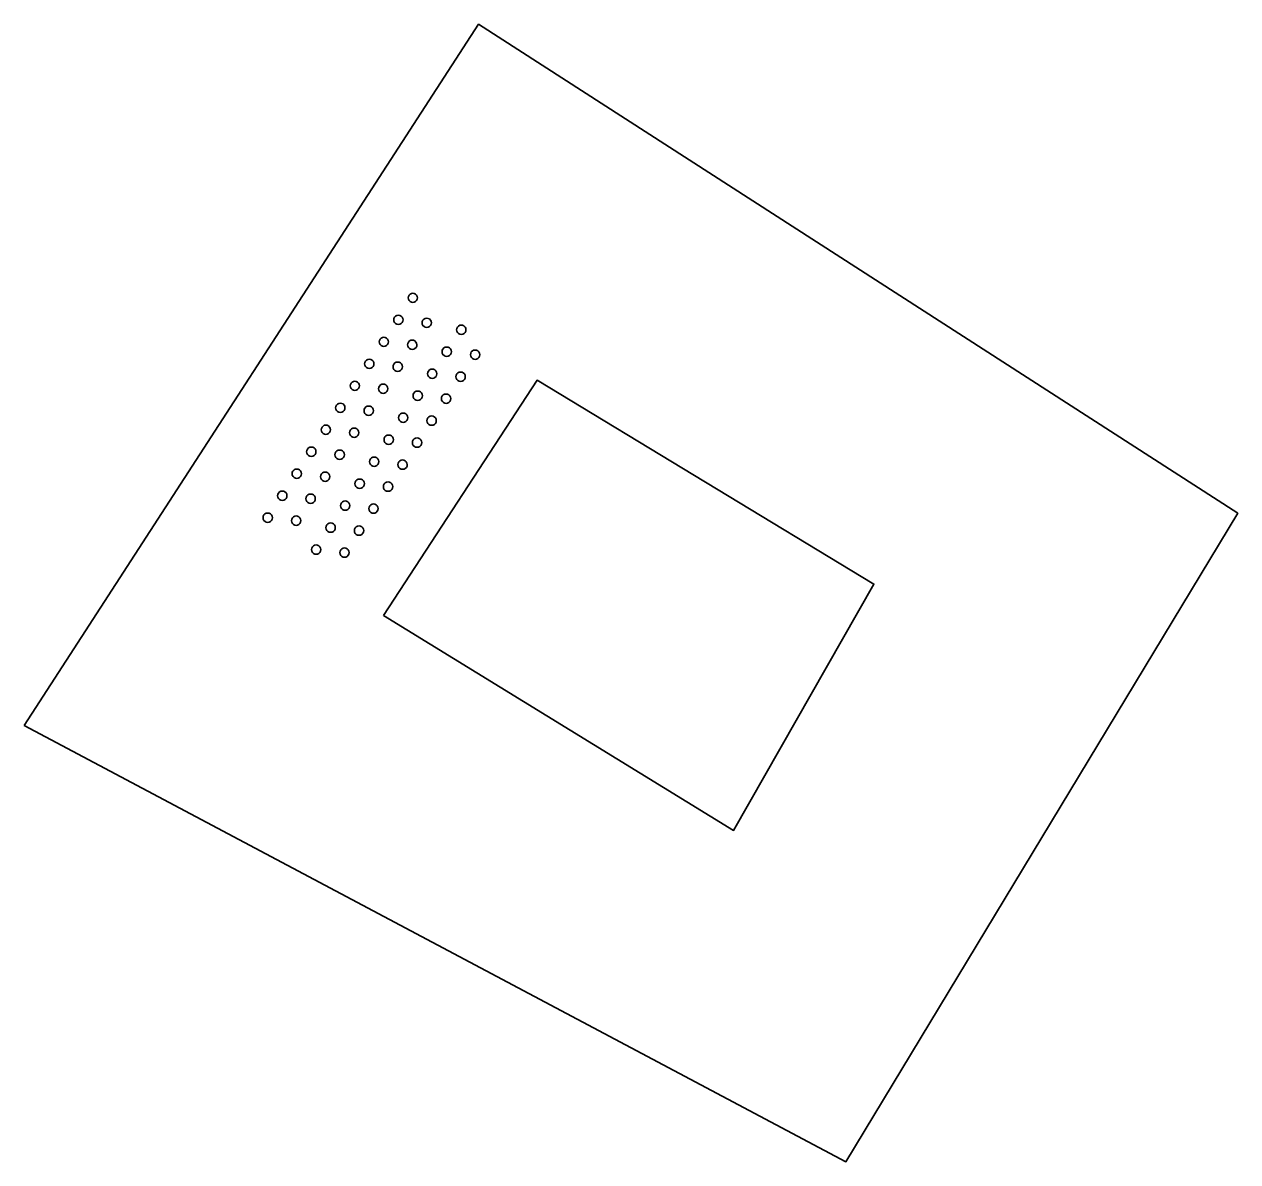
# Model space of a CAD drawing. Extents: x 124000 to 129000, y 395500 to 397503.
# Drawn here: x 128312.47 to 128321.68, y 395763.78 to 395772.41 of the extents above; entities that cross this region are included whole.
import ezdxf

# ---------------------------------------------------------------- set-up
doc = ezdxf.new("R2010")
doc.units = 0
for name, color, linetype in [('gg-knt-onverhard', 7, 'Continuous'), ('gg-kwrk-betonelement', 7, 'Continuous'), ('gt-symb-overige verharding', 7, 'Continuous')]:
    doc.layers.add(name, color=color, linetype=linetype)

# ---------------------------------------------------------------- blocks, each defined once
blk = doc.blocks.new('gt0-OVH')
at = {"layer": 'gt-symb-overige verharding'}
for points in [[(-0.9722, 0.298), (-0.9668, 0.3077), (-0.9646, 0.3186), (-0.9659, 0.3296), (-0.9705, 0.3397), (-0.978, 0.3478), (-0.9877, 0.3532), (-0.9986, 0.3554), (-1.0096, 0.3541), (-1.0197, 0.3495), (-1.0278, 0.342), (-1.0332, 0.3323), (-1.0354, 0.3214), (-1.0341, 0.3104), (-1.0295, 0.3003), (-1.022, 0.2922), (-1.0123, 0.2868), (-1.0014, 0.2846), (-0.9904, 0.2859), (-0.9803, 0.2905)], [(-0.7722, 0.298), (-0.7668, 0.3077), (-0.7646, 0.3186), (-0.7659, 0.3296), (-0.7705, 0.3397), (-0.778, 0.3478), (-0.7877, 0.3532), (-0.7986, 0.3554), (-0.8096, 0.3541), (-0.8197, 0.3495), (-0.8278, 0.342), (-0.8332, 0.3323), (-0.8354, 0.3214), (-0.8341, 0.3104), (-0.8295, 0.3003), (-0.822, 0.2922), (-0.8123, 0.2868), (-0.8014, 0.2846), (-0.7904, 0.2859), (-0.7803, 0.2905)], [(-0.5722, 0.298), (-0.5668, 0.3077), (-0.5646, 0.3186), (-0.5659, 0.3296), (-0.5705, 0.3397), (-0.578, 0.3478), (-0.5877, 0.3532), (-0.5986, 0.3554), (-0.6096, 0.3541), (-0.6197, 0.3495), (-0.6278, 0.342), (-0.6332, 0.3323), (-0.6354, 0.3214), (-0.6341, 0.3104), (-0.6295, 0.3003), (-0.622, 0.2922), (-0.6123, 0.2868), (-0.6014, 0.2846), (-0.5904, 0.2859), (-0.5803, 0.2905)], [(-0.3722, 0.298), (-0.3668, 0.3077), (-0.3646, 0.3186), (-0.3659, 0.3296), (-0.3705, 0.3397), (-0.378, 0.3478), (-0.3877, 0.3532), (-0.3986, 0.3554), (-0.4096, 0.3541), (-0.4197, 0.3495), (-0.4278, 0.342), (-0.4332, 0.3323), (-0.4354, 0.3214), (-0.4341, 0.3104), (-0.4295, 0.3003), (-0.422, 0.2922), (-0.4123, 0.2868), (-0.4014, 0.2846), (-0.3904, 0.2859), (-0.3803, 0.2905)], [(-0.1722, 0.298), (-0.1668, 0.3077), (-0.1646, 0.3186), (-0.1659, 0.3296), (-0.1705, 0.3397), (-0.178, 0.3478), (-0.1877, 0.3532), (-0.1986, 0.3554), (-0.2096, 0.3541), (-0.2197, 0.3495), (-0.2278, 0.342), (-0.2332, 0.3323), (-0.2354, 0.3214), (-0.2341, 0.3104), (-0.2295, 0.3003), (-0.222, 0.2922), (-0.2123, 0.2868), (-0.2014, 0.2846), (-0.1904, 0.2859), (-0.1803, 0.2905)], [(0.0278, 0.298), (0.0332, 0.3077), (0.0354, 0.3186), (0.0341, 0.3296), (0.0295, 0.3397), (0.022, 0.3478), (0.0123, 0.3532), (0.0014, 0.3554), (-0.0096, 0.3541), (-0.0197, 0.3495), (-0.0278, 0.342), (-0.0332, 0.3323), (-0.0354, 0.3214), (-0.0341, 0.3104), (-0.0295, 0.3003), (-0.022, 0.2922), (-0.0123, 0.2868), (-0.0014, 0.2846), (0.0096, 0.2859), (0.0197, 0.2905)], [(0.2278, 0.298), (0.2332, 0.3077), (0.2354, 0.3186), (0.2341, 0.3296), (0.2295, 0.3397), (0.222, 0.3478), (0.2123, 0.3532), (0.2014, 0.3554), (0.1904, 0.3541), (0.1803, 0.3495), (0.1722, 0.342), (0.1668, 0.3323), (0.1646, 0.3214), (0.1659, 0.3104), (0.1705, 0.3003), (0.178, 0.2922), (0.1877, 0.2868), (0.1986, 0.2846), (0.2096, 0.2859), (0.2197, 0.2905)], [(0.4278, 0.298), (0.4332, 0.3077), (0.4354, 0.3186), (0.4341, 0.3296), (0.4295, 0.3397), (0.422, 0.3478), (0.4123, 0.3532), (0.4014, 0.3554), (0.3904, 0.3541), (0.3803, 0.3495), (0.3722, 0.342), (0.3668, 0.3323), (0.3646, 0.3214), (0.3659, 0.3104), (0.3705, 0.3003), (0.378, 0.2922), (0.3877, 0.2868), (0.3986, 0.2846), (0.4096, 0.2859), (0.4197, 0.2905)], [(0.6278, 0.298), (0.6332, 0.3077), (0.6354, 0.3186), (0.6341, 0.3296), (0.6295, 0.3397), (0.622, 0.3478), (0.6123, 0.3532), (0.6014, 0.3554), (0.5904, 0.3541), (0.5803, 0.3495), (0.5722, 0.342), (0.5668, 0.3323), (0.5646, 0.3214), (0.5659, 0.3104), (0.5705, 0.3003), (0.578, 0.2922), (0.5877, 0.2868), (0.5986, 0.2846), (0.6096, 0.2859), (0.6197, 0.2905)], [(0.8278, 0.298), (0.8332, 0.3077), (0.8354, 0.3186), (0.8341, 0.3296), (0.8295, 0.3397), (0.822, 0.3478), (0.8123, 0.3532), (0.8014, 0.3554), (0.7904, 0.3541), (0.7803, 0.3495), (0.7722, 0.342), (0.7668, 0.3323), (0.7646, 0.3214), (0.7659, 0.3104), (0.7705, 0.3003), (0.778, 0.2922), (0.7877, 0.2868), (0.7986, 0.2846), (0.8096, 0.2859), (0.8197, 0.2905)], [(1.0278, 0.298), (1.0332, 0.3077), (1.0354, 0.3186), (1.0341, 0.3296), (1.0295, 0.3397), (1.022, 0.3478), (1.0123, 0.3532), (1.0014, 0.3554), (0.9904, 0.3541), (0.9803, 0.3495), (0.9722, 0.342), (0.9668, 0.3323), (0.9646, 0.3214), (0.9659, 0.3104), (0.9705, 0.3003), (0.978, 0.2922), (0.9877, 0.2868), (0.9986, 0.2846), (1.0096, 0.2859), (1.0197, 0.2905)], [(-0.8722, 0.1059), (-0.8668, 0.1155), (-0.8646, 0.1264), (-0.8659, 0.1374), (-0.8705, 0.1475), (-0.878, 0.1556), (-0.8877, 0.1611), (-0.8986, 0.1632), (-0.9096, 0.1619), (-0.9197, 0.1573), (-0.9278, 0.1498), (-0.9332, 0.1401), (-0.9354, 0.1292), (-0.9341, 0.1182), (-0.9295, 0.1081), (-0.922, 0.1), (-0.9123, 0.0946), (-0.9014, 0.0924), (-0.8904, 0.0937), (-0.8803, 0.0983)], [(-0.6722, 0.1059), (-0.6668, 0.1155), (-0.6646, 0.1264), (-0.6659, 0.1374), (-0.6705, 0.1475), (-0.678, 0.1556), (-0.6877, 0.1611), (-0.6986, 0.1632), (-0.7096, 0.1619), (-0.7197, 0.1573), (-0.7278, 0.1498), (-0.7332, 0.1401), (-0.7354, 0.1292), (-0.7341, 0.1182), (-0.7295, 0.1081), (-0.722, 0.1), (-0.7123, 0.0946), (-0.7014, 0.0924), (-0.6904, 0.0937), (-0.6803, 0.0983)], [(-0.4722, 0.1059), (-0.4668, 0.1155), (-0.4646, 0.1264), (-0.4659, 0.1374), (-0.4705, 0.1475), (-0.478, 0.1556), (-0.4877, 0.1611), (-0.4986, 0.1632), (-0.5096, 0.1619), (-0.5197, 0.1573), (-0.5278, 0.1498), (-0.5332, 0.1401), (-0.5354, 0.1292), (-0.5341, 0.1182), (-0.5295, 0.1081), (-0.522, 0.1), (-0.5123, 0.0946), (-0.5014, 0.0924), (-0.4904, 0.0937), (-0.4803, 0.0983)], [(-0.2722, 0.1059), (-0.2668, 0.1155), (-0.2646, 0.1264), (-0.2659, 0.1374), (-0.2705, 0.1475), (-0.278, 0.1556), (-0.2877, 0.1611), (-0.2986, 0.1632), (-0.3096, 0.1619), (-0.3197, 0.1573), (-0.3278, 0.1498), (-0.3332, 0.1401), (-0.3354, 0.1292), (-0.3341, 0.1182), (-0.3295, 0.1081), (-0.322, 0.1), (-0.3123, 0.0946), (-0.3014, 0.0924), (-0.2904, 0.0937), (-0.2803, 0.0983)], [(-0.0722, 0.1059), (-0.0668, 0.1155), (-0.0646, 0.1264), (-0.0659, 0.1374), (-0.0705, 0.1475), (-0.078, 0.1556), (-0.0877, 0.1611), (-0.0986, 0.1632), (-0.1096, 0.1619), (-0.1197, 0.1573), (-0.1278, 0.1498), (-0.1332, 0.1401), (-0.1354, 0.1292), (-0.1341, 0.1182), (-0.1295, 0.1081), (-0.122, 0.1), (-0.1123, 0.0946), (-0.1014, 0.0924), (-0.0904, 0.0937), (-0.0803, 0.0983)], [(0.1278, 0.1059), (0.1332, 0.1155), (0.1354, 0.1264), (0.1341, 0.1374), (0.1295, 0.1475), (0.122, 0.1556), (0.1123, 0.1611), (0.1014, 0.1632), (0.0904, 0.1619), (0.0803, 0.1573), (0.0722, 0.1498), (0.0668, 0.1401), (0.0646, 0.1292), (0.0659, 0.1182), (0.0705, 0.1081), (0.078, 0.1), (0.0877, 0.0946), (0.0986, 0.0924), (0.1096, 0.0937), (0.1197, 0.0983)], [(0.3278, 0.1059), (0.3332, 0.1155), (0.3354, 0.1264), (0.3341, 0.1374), (0.3295, 0.1475), (0.322, 0.1556), (0.3123, 0.1611), (0.3014, 0.1632), (0.2904, 0.1619), (0.2803, 0.1573), (0.2722, 0.1498), (0.2668, 0.1401), (0.2646, 0.1292), (0.2659, 0.1182), (0.2705, 0.1081), (0.278, 0.1), (0.2877, 0.0946), (0.2986, 0.0924), (0.3096, 0.0937), (0.3197, 0.0983)], [(0.5278, 0.1059), (0.5332, 0.1155), (0.5354, 0.1264), (0.5341, 0.1374), (0.5295, 0.1475), (0.522, 0.1556), (0.5123, 0.1611), (0.5014, 0.1632), (0.4904, 0.1619), (0.4803, 0.1573), (0.4722, 0.1498), (0.4668, 0.1401), (0.4646, 0.1292), (0.4659, 0.1182), (0.4705, 0.1081), (0.478, 0.1), (0.4877, 0.0946), (0.4986, 0.0924), (0.5096, 0.0937), (0.5197, 0.0983)], [(0.7278, 0.1059), (0.7332, 0.1155), (0.7354, 0.1264), (0.7341, 0.1374), (0.7295, 0.1475), (0.722, 0.1556), (0.7123, 0.1611), (0.7014, 0.1632), (0.6904, 0.1619), (0.6803, 0.1573), (0.6722, 0.1498), (0.6668, 0.1401), (0.6646, 0.1292), (0.6659, 0.1182), (0.6705, 0.1081), (0.678, 0.1), (0.6877, 0.0946), (0.6986, 0.0924), (0.7096, 0.0937), (0.7197, 0.0983)], [(0.9278, 0.1059), (0.9332, 0.1155), (0.9354, 0.1264), (0.9341, 0.1374), (0.9295, 0.1475), (0.922, 0.1556), (0.9123, 0.1611), (0.9014, 0.1632), (0.8904, 0.1619), (0.8803, 0.1573), (0.8722, 0.1498), (0.8668, 0.1401), (0.8646, 0.1292), (0.8659, 0.1182), (0.8705, 0.1081), (0.878, 0.1), (0.8877, 0.0946), (0.8986, 0.0924), (0.9096, 0.0937), (0.9197, 0.0983)], [(-0.9722, -0.142), (-0.9668, -0.1323), (-0.9646, -0.1214), (-0.9659, -0.1104), (-0.9705, -0.1003), (-0.978, -0.0922), (-0.9877, -0.0868), (-0.9986, -0.0846), (-1.0096, -0.0859), (-1.0197, -0.0905), (-1.0278, -0.098), (-1.0332, -0.1077), (-1.0354, -0.1186), (-1.0341, -0.1296), (-1.0295, -0.1397), (-1.022, -0.1478), (-1.0123, -0.1532), (-1.0014, -0.1554), (-0.9904, -0.1541), (-0.9803, -0.1495)], [(-0.7722, -0.142), (-0.7668, -0.1323), (-0.7646, -0.1214), (-0.7659, -0.1104), (-0.7705, -0.1003), (-0.778, -0.0922), (-0.7877, -0.0868), (-0.7986, -0.0846), (-0.8096, -0.0859), (-0.8197, -0.0905), (-0.8278, -0.098), (-0.8332, -0.1077), (-0.8354, -0.1186), (-0.8341, -0.1296), (-0.8295, -0.1397), (-0.822, -0.1478), (-0.8123, -0.1532), (-0.8014, -0.1554), (-0.7904, -0.1541), (-0.7803, -0.1495)], [(-0.5722, -0.142), (-0.5668, -0.1323), (-0.5646, -0.1214), (-0.5659, -0.1104), (-0.5705, -0.1003), (-0.578, -0.0922), (-0.5877, -0.0868), (-0.5986, -0.0846), (-0.6096, -0.0859), (-0.6197, -0.0905), (-0.6278, -0.098), (-0.6332, -0.1077), (-0.6354, -0.1186), (-0.6341, -0.1296), (-0.6295, -0.1397), (-0.622, -0.1478), (-0.6123, -0.1532), (-0.6014, -0.1554), (-0.5904, -0.1541), (-0.5803, -0.1495)], [(-0.3722, -0.142), (-0.3668, -0.1323), (-0.3646, -0.1214), (-0.3659, -0.1104), (-0.3705, -0.1003), (-0.378, -0.0922), (-0.3877, -0.0868), (-0.3986, -0.0846), (-0.4096, -0.0859), (-0.4197, -0.0905), (-0.4278, -0.098), (-0.4332, -0.1077), (-0.4354, -0.1186), (-0.4341, -0.1296), (-0.4295, -0.1397), (-0.422, -0.1478), (-0.4123, -0.1532), (-0.4014, -0.1554), (-0.3904, -0.1541), (-0.3803, -0.1495)], [(-0.1722, -0.142), (-0.1668, -0.1323), (-0.1646, -0.1214), (-0.1659, -0.1104), (-0.1705, -0.1003), (-0.178, -0.0922), (-0.1877, -0.0868), (-0.1986, -0.0846), (-0.2096, -0.0859), (-0.2197, -0.0905), (-0.2278, -0.098), (-0.2332, -0.1077), (-0.2354, -0.1186), (-0.2341, -0.1296), (-0.2295, -0.1397), (-0.222, -0.1478), (-0.2123, -0.1532), (-0.2014, -0.1554), (-0.1904, -0.1541), (-0.1803, -0.1495)], [(0.0278, -0.142), (0.0332, -0.1323), (0.0354, -0.1214), (0.0341, -0.1104), (0.0295, -0.1003), (0.022, -0.0922), (0.0123, -0.0868), (0.0014, -0.0846), (-0.0096, -0.0859), (-0.0197, -0.0905), (-0.0278, -0.098), (-0.0332, -0.1077), (-0.0354, -0.1186), (-0.0341, -0.1296), (-0.0295, -0.1397), (-0.022, -0.1478), (-0.0123, -0.1532), (-0.0014, -0.1554), (0.0096, -0.1541), (0.0197, -0.1495)], [(0.2278, -0.142), (0.2332, -0.1323), (0.2354, -0.1214), (0.2341, -0.1104), (0.2295, -0.1003), (0.222, -0.0922), (0.2123, -0.0868), (0.2014, -0.0846), (0.1904, -0.0859), (0.1803, -0.0905), (0.1722, -0.098), (0.1668, -0.1077), (0.1646, -0.1186), (0.1659, -0.1296), (0.1705, -0.1397), (0.178, -0.1478), (0.1877, -0.1532), (0.1986, -0.1554), (0.2096, -0.1541), (0.2197, -0.1495)], [(0.4278, -0.142), (0.4332, -0.1323), (0.4354, -0.1214), (0.4341, -0.1104), (0.4295, -0.1003), (0.422, -0.0922), (0.4123, -0.0868), (0.4014, -0.0846), (0.3904, -0.0859), (0.3803, -0.0905), (0.3722, -0.098), (0.3668, -0.1077), (0.3646, -0.1186), (0.3659, -0.1296), (0.3705, -0.1397), (0.378, -0.1478), (0.3877, -0.1532), (0.3986, -0.1554), (0.4096, -0.1541), (0.4197, -0.1495)], [(0.6278, -0.142), (0.6332, -0.1323), (0.6354, -0.1214), (0.6341, -0.1104), (0.6295, -0.1003), (0.622, -0.0922), (0.6123, -0.0868), (0.6014, -0.0846), (0.5904, -0.0859), (0.5803, -0.0905), (0.5722, -0.098), (0.5668, -0.1077), (0.5646, -0.1186), (0.5659, -0.1296), (0.5705, -0.1397), (0.578, -0.1478), (0.5877, -0.1532), (0.5986, -0.1554), (0.6096, -0.1541), (0.6197, -0.1495)], [(0.8278, -0.142), (0.8332, -0.1323), (0.8354, -0.1214), (0.8341, -0.1104), (0.8295, -0.1003), (0.822, -0.0922), (0.8123, -0.0868), (0.8014, -0.0846), (0.7904, -0.0859), (0.7803, -0.0905), (0.7722, -0.098), (0.7668, -0.1077), (0.7646, -0.1186), (0.7659, -0.1296), (0.7705, -0.1397), (0.778, -0.1478), (0.7877, -0.1532), (0.7986, -0.1554), (0.8096, -0.1541), (0.8197, -0.1495)], [(1.0278, -0.142), (1.0332, -0.1323), (1.0354, -0.1214), (1.0341, -0.1104), (1.0295, -0.1003), (1.022, -0.0922), (1.0123, -0.0868), (1.0014, -0.0846), (0.9904, -0.0859), (0.9803, -0.0905), (0.9722, -0.098), (0.9668, -0.1077), (0.9646, -0.1186), (0.9659, -0.1296), (0.9705, -0.1397), (0.978, -0.1478), (0.9877, -0.1532), (0.9986, -0.1554), (1.0096, -0.1541), (1.0197, -0.1495)], [(-0.8722, -0.3341), (-0.8668, -0.3245), (-0.8646, -0.3136), (-0.8659, -0.3026), (-0.8705, -0.2925), (-0.878, -0.2844), (-0.8877, -0.2789), (-0.8986, -0.2768), (-0.9096, -0.2781), (-0.9197, -0.2827), (-0.9278, -0.2902), (-0.9332, -0.2999), (-0.9354, -0.3108), (-0.9341, -0.3218), (-0.9295, -0.3319), (-0.922, -0.34), (-0.9123, -0.3454), (-0.9014, -0.3476), (-0.8904, -0.3463), (-0.8803, -0.3417)], [(-0.6722, -0.3341), (-0.6668, -0.3245), (-0.6646, -0.3136), (-0.6659, -0.3026), (-0.6705, -0.2925), (-0.678, -0.2844), (-0.6877, -0.2789), (-0.6986, -0.2768), (-0.7096, -0.2781), (-0.7197, -0.2827), (-0.7278, -0.2902), (-0.7332, -0.2999), (-0.7354, -0.3108), (-0.7341, -0.3218), (-0.7295, -0.3319), (-0.722, -0.34), (-0.7123, -0.3454), (-0.7014, -0.3476), (-0.6904, -0.3463), (-0.6803, -0.3417)], [(-0.4722, -0.3341), (-0.4668, -0.3245), (-0.4646, -0.3136), (-0.4659, -0.3026), (-0.4705, -0.2925), (-0.478, -0.2844), (-0.4877, -0.2789), (-0.4986, -0.2768), (-0.5096, -0.2781), (-0.5197, -0.2827), (-0.5278, -0.2902), (-0.5332, -0.2999), (-0.5354, -0.3108), (-0.5341, -0.3218), (-0.5295, -0.3319), (-0.522, -0.34), (-0.5123, -0.3454), (-0.5014, -0.3476), (-0.4904, -0.3463), (-0.4803, -0.3417)], [(-0.2722, -0.3341), (-0.2668, -0.3245), (-0.2646, -0.3136), (-0.2659, -0.3026), (-0.2705, -0.2925), (-0.278, -0.2844), (-0.2877, -0.2789), (-0.2986, -0.2768), (-0.3096, -0.2781), (-0.3197, -0.2827), (-0.3278, -0.2902), (-0.3332, -0.2999), (-0.3354, -0.3108), (-0.3341, -0.3218), (-0.3295, -0.3319), (-0.322, -0.34), (-0.3123, -0.3454), (-0.3014, -0.3476), (-0.2904, -0.3463), (-0.2803, -0.3417)], [(-0.0722, -0.3341), (-0.0668, -0.3245), (-0.0646, -0.3136), (-0.0659, -0.3026), (-0.0705, -0.2925), (-0.078, -0.2844), (-0.0877, -0.2789), (-0.0986, -0.2768), (-0.1096, -0.2781), (-0.1197, -0.2827), (-0.1278, -0.2902), (-0.1332, -0.2999), (-0.1354, -0.3108), (-0.1341, -0.3218), (-0.1295, -0.3319), (-0.122, -0.34), (-0.1123, -0.3454), (-0.1014, -0.3476), (-0.0904, -0.3463), (-0.0803, -0.3417)], [(0.1278, -0.3341), (0.1332, -0.3245), (0.1354, -0.3136), (0.1341, -0.3026), (0.1295, -0.2925), (0.122, -0.2844), (0.1123, -0.2789), (0.1014, -0.2768), (0.0904, -0.2781), (0.0803, -0.2827), (0.0722, -0.2902), (0.0668, -0.2999), (0.0646, -0.3108), (0.0659, -0.3218), (0.0705, -0.3319), (0.078, -0.34), (0.0877, -0.3454), (0.0986, -0.3476), (0.1096, -0.3463), (0.1197, -0.3417)], [(0.3278, -0.3341), (0.3332, -0.3245), (0.3354, -0.3136), (0.3341, -0.3026), (0.3295, -0.2925), (0.322, -0.2844), (0.3123, -0.2789), (0.3014, -0.2768), (0.2904, -0.2781), (0.2803, -0.2827), (0.2722, -0.2902), (0.2668, -0.2999), (0.2646, -0.3108), (0.2659, -0.3218), (0.2705, -0.3319), (0.278, -0.34), (0.2877, -0.3454), (0.2986, -0.3476), (0.3096, -0.3463), (0.3197, -0.3417)], [(0.5278, -0.3341), (0.5332, -0.3245), (0.5354, -0.3136), (0.5341, -0.3026), (0.5295, -0.2925), (0.522, -0.2844), (0.5123, -0.2789), (0.5014, -0.2768), (0.4904, -0.2781), (0.4803, -0.2827), (0.4722, -0.2902), (0.4668, -0.2999), (0.4646, -0.3108), (0.4659, -0.3218), (0.4705, -0.3319), (0.478, -0.34), (0.4877, -0.3454), (0.4986, -0.3476), (0.5096, -0.3463), (0.5197, -0.3417)], [(0.7278, -0.3341), (0.7332, -0.3245), (0.7354, -0.3136), (0.7341, -0.3026), (0.7295, -0.2925), (0.722, -0.2844), (0.7123, -0.2789), (0.7014, -0.2768), (0.6904, -0.2781), (0.6803, -0.2827), (0.6722, -0.2902), (0.6668, -0.2999), (0.6646, -0.3108), (0.6659, -0.3218), (0.6705, -0.3319), (0.678, -0.34), (0.6877, -0.3454), (0.6986, -0.3476), (0.7096, -0.3463), (0.7197, -0.3417)], [(0.9278, -0.3341), (0.9332, -0.3245), (0.9354, -0.3136), (0.9341, -0.3026), (0.9295, -0.2925), (0.922, -0.2844), (0.9123, -0.2789), (0.9014, -0.2768), (0.8904, -0.2781), (0.8803, -0.2827), (0.8722, -0.2902), (0.8668, -0.2999), (0.8646, -0.3108), (0.8659, -0.3218), (0.8705, -0.3319), (0.878, -0.34), (0.8877, -0.3454), (0.8986, -0.3476), (0.9096, -0.3463), (0.9197, -0.3417)]]:
    blk.add_lwpolyline(points, close=True, dxfattribs=at)

msp = doc.modelspace()

# ---------------------------------------------------------------- linework, layer by layer
at = {"layer": 'gg-knt-onverhard'}
msp.add_lwpolyline([(128312.465, 395767.086), (128315.913, 395772.411), (128321.676, 395768.698), (128318.702, 395763.775), (128312.465, 395767.086)], dxfattribs=at)
at = {"layer": 'gg-kwrk-betonelement'}
msp.add_lwpolyline([(128315.191, 395767.923), (128316.357, 395769.708), (128318.914, 395768.161), (128317.849, 395766.291), (128315.191, 395767.923)], dxfattribs=at)

# ---------------------------------------------------------------- block references
at = {"layer": 'gt-symb-overige verharding', "rotation": 56.57996880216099}
msp.add_blockref('gt0-OVH', (128315.131, 395769.323), dxfattribs=at)

doc.saveas('drawing.dxf')
